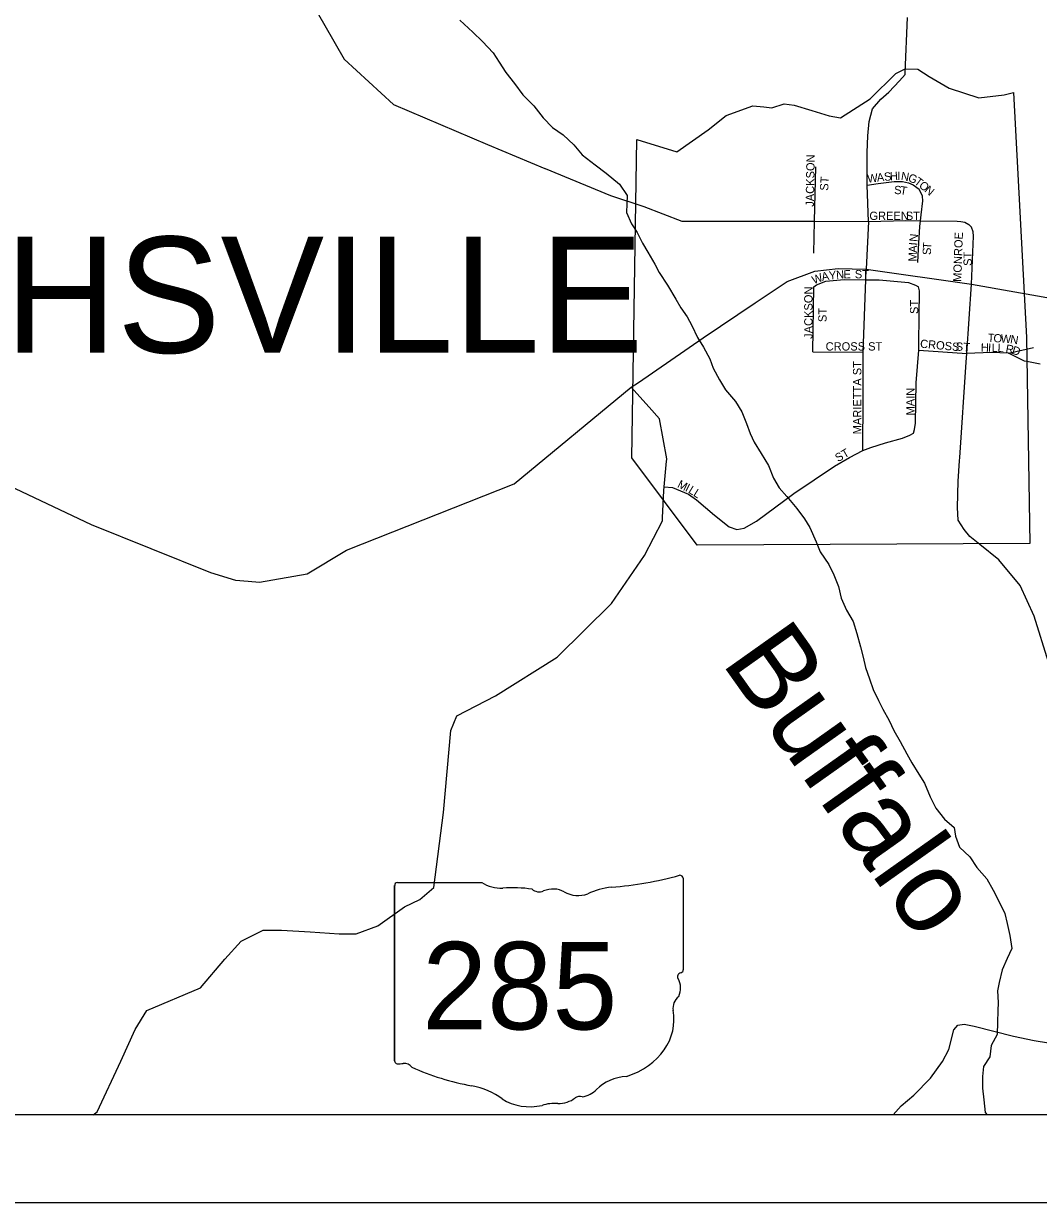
# Model space of a CAD drawing. Extents: x -22 to 431, y -18 to 160.
# Drawn here: x 6.942 to 8.102, y 14 to 15.347 of the extents above; entities that cross this region are included whole.
import ezdxf

# ---------------------------------------------------------------- set-up
doc = ezdxf.new("R2010")
doc.units = 0
for name, color, linetype in [('GM_X_Airport_Location_Class_2', 7, 'Continuous'), ('GM_X_Corporation_Text', 7, 'Continuous'), ('GM_X_County_ROW', 7, 'Continuous'), ('GM_X_County_Subdivision_Text', 7, 'Continuous'), ('GM_X_Interstate_Location', 7, 'Continuous'), ('GM_X_Major_River', 7, 'Continuous'), ('GM_X_Minor_River', 7, 'Continuous'), ('GM_X_Minor_River_Text', 7, 'Continuous'), ('GM_X_Rail_Line', 7, 'Continuous'), ('GM_X_Section', 7, 'Continuous'), ('GM_X_Section_Text', 7, 'Continuous')]:
    doc.layers.add(name, color=color, linetype=linetype)

msp = doc.modelspace()

# ---------------------------------------------------------------- linework, layer by layer
at = {"layer": 'GM_X_Airport_Location_Class_2'}
for p, q in [((7.3662, 14.362), (7.3662, 14.1619)), ((7.3662, 14.1619), (7.3662, 14.362)), ((7.3662, 14.1619), (7.3662, 14.362)), ((7.3694, 14.3655), (7.466, 14.3655)), ((7.6958, 14.3704), (7.6958, 14.2658)), ((7.6957, 14.2658), (7.6958, 14.2658))]:
    msp.add_line(p, q, dxfattribs=at)
for centre, major_axis, start_param, end_param in [((7.5784, 14.6383), (0.3495, 0), 4.814394, 5.042369), ((7.6921, 14.3709), (0.00367, 0), 6.141152, 7.989035), ((7.37, 14.3625), (0.00382, 0), 1.712693, 3.28349), ((7.4889, 14.3887), (0.037, 0), 4.042523, 4.731795), ((7.5012, 14.2531), (0.133, 0), 1.404758, 1.657858), ((7.5314, 14.3635), (0.0107, 0), 3.836095, 5.185415), ((7.5471, 14.3404), (0.0222, 0), 0.950623, 2.079405), ((7.5758, 14.3721), (0.0267, 0), 4.081561, 5.145723), ((7.6229, 14.3044), (0.0703, 0), 1.699011, 2.107814), ((7.6949, 14.2581), (0.00568, 0), 1.883978, 3.671073), ((7.6588, 14.2448), (0.0341, 0), 5.934695, 6.695948), ((7.6919, 14.2654), (0.00393, 0), 5.05454, 6.418171), ((7.7089, 14.2219), (0.0248, 0), 2.387724, 3.262537), ((7.5979, 14.2086), (0.0874, 0), 5.101752, 6.440018), ((7.37, 14.1615), (0.00385, 0), 3.00124, 4.508301), ((7.3706, 14.182), (0.0294, 0), 4.665946, 4.897461), ((7.3766, 14.1504), (0.0106, 0), 0.519207, 1.627899), ((7.5104, 14.3302), (0.2524, 0), 4.195997, 4.488961), ((7.4352, 14.072), (0.079, 0), 0.823519, 1.323587), ((7.6348, 14.1057), (0.0479, 0), 1.647645, 2.488434), ((7.5206, 14.1494), (0.0501, 0), 4.026481, 4.996735), ((7.5532, 14.1344), (0.0267, 0), 4.691044, 5.507374), ((7.5774, 14.115), (0.00752, 0), 1.147584, 2.315152), ((7.5741, 14.1425), (0.0282, 0), 4.937069, 5.64225), ((7.5495, 14.0802), (0.0412, 0), 1.495662, 1.94098)]:
    msp.add_ellipse(centre, major_axis=major_axis, ratio=0.8, start_param=start_param, end_param=end_param, dxfattribs=at)
at = {"layer": 'GM_X_County_ROW'}
for points in [[(8.0193, 14.9602), (8.02, 14.9701), (8.0254, 15.0494)], [(8.0119, 14.8511), (8.0193, 14.9602)], [(7.6568, 14.9089), (7.6567, 14.9091), (7.6365, 14.9315), (7.6446, 14.9371)], [(7.6723, 14.7825), (7.6739, 14.8135), (7.6743, 14.8176), (7.6765, 14.8427), (7.6765, 14.8432)]]:
    msp.add_lwpolyline(points, dxfattribs=at)
at = {"layer": 'GM_X_County_Subdivision_Text'}
msp.add_lwpolyline([(7.6427, 15.2145), (7.6887, 15.2006), (7.7244, 15.2256), (7.7451, 15.2421), (7.7756, 15.2531), (7.7878, 15.2521), (7.7972, 15.251), (7.8112, 15.2553), (7.8226, 15.2539), (7.8427, 15.2477), (7.8628, 15.2418), (7.8757, 15.2393), (7.9096, 15.2613), (7.9388, 15.29), (7.9494, 15.2955), (7.9638, 15.2952), (7.9767, 15.2866), (7.9996, 15.2732), (8.0338, 15.2622), (8.0627, 15.2657), (8.0731, 15.2683), (8.0882, 14.9885), (8.0919, 14.7531), (7.7118, 14.7512), (7.6372, 14.8507)], close=True, dxfattribs=at)
at = {"layer": 'GM_X_Minor_River'}
for points in [[(7.4407, 15.3509), (7.4556, 15.3374), (7.4667, 15.3268), (7.4786, 15.3137), (7.4855, 15.3031), (7.4932, 15.2914), (7.5032, 15.2786), (7.5128, 15.2658), (7.5251, 15.2531), (7.5358, 15.2395), (7.5465, 15.2282), (7.5587, 15.22), (7.571, 15.2084), (7.5806, 15.1971), (7.5954, 15.1858), (7.6077, 15.1761), (7.6229, 15.1637), (7.6318, 15.1505), (7.6315, 15.141), (7.6312, 15.1312), (7.6367, 15.1183), (7.6432, 15.1085), (7.6494, 15.0961), (7.6555, 15.0859)], [(7.6555, 15.0859), (7.6633, 15.0723), (7.6683, 15.0625), (7.6779, 15.0482), (7.6875, 15.0323), (7.6933, 15.0221), (7.7002, 15.012), (7.7056, 15.0021), (7.7122, 14.9885), (7.7192, 14.9772), (7.7261, 14.964), (7.73, 14.9534), (7.7373, 14.9399), (7.7443, 14.9285), (7.7558, 14.9154), (7.7627, 14.9033), (7.7682, 14.8901), (7.7724, 14.8787), (7.7771, 14.8689), (7.7848, 14.8557), (7.7933, 14.8421), (7.7991, 14.8278), (7.8056, 14.8165), (7.8141, 14.8067), (7.8256, 14.7931), (7.8344, 14.7811), (7.8406, 14.7713), (7.8479, 14.7547), (7.8522, 14.7433), (7.8622, 14.729), (7.868, 14.7173), (7.8731, 14.7037), (7.8763, 14.6905), (7.8825, 14.6769), (7.8902, 14.664), (7.8941, 14.65), (7.8984, 14.6349), (7.9016, 14.6232), (7.9043, 14.6114), (7.9086, 14.5982), (7.9129, 14.5861), (7.9191, 14.5736), (7.9241, 14.5635), (7.9311, 14.5506), (7.9365, 14.5393), (7.9438, 14.5269), (7.9512, 14.5125), (7.957, 14.5023), (7.965, 14.4895), (7.9716, 14.479), (7.9782, 14.4635), (7.9844, 14.4506), (7.9944, 14.4378), (8.0054, 14.4285), (8.0071, 14.4186), (8.0114, 14.4058), (8.0232, 14.3949), (8.0313, 14.3828), (8.0428, 14.3697), (8.0501, 14.3568), (8.0567, 14.3436), (8.0633, 14.33), (8.066, 14.3187), (8.0692, 14.3051), (8.0712, 14.2903), (8.0661, 14.2789), (8.0601, 14.2659), (8.0569, 14.2515), (8.0551, 14.2419), (8.0556, 14.2283), (8.0553, 14.2188), (8.0551, 14.2059), (8.0545, 14.1919), (8.0478, 14.1793), (8.046, 14.1664), (8.0389, 14.1553), (8.0379, 14.1439), (8.0377, 14.1306), (8.0393, 14.1174), (8.041, 14.1026), (8.0433, 14.1)]]:
    msp.add_lwpolyline(points, dxfattribs=at)
at = {"layer": 'GM_X_Minor_River_Text'}
for points in [[(8.1036, 14.9578), (8.0883, 14.9608)], [(7.9359, 14.1), (7.9449, 14.1104), (7.9592, 14.1225), (7.9783, 14.1421), (7.9922, 14.1609), (7.9995, 14.1746), (8.005, 14.1971), (8.0097, 14.2026), (8.017, 14.2038), (8.0281, 14.2016), (8.0731, 14.1901), (8.097, 14.1852), (8.1295, 14.1797)]]:
    msp.add_lwpolyline(points, dxfattribs=at)
at = {"layer": 'GM_X_Rail_Line'}
for points in [[(6.9379, 15.8105), (7.0322, 15.7781), (7.0792, 15.761), (7.1197, 15.7407), (7.1553, 15.7215), (7.1835, 15.6942), (7.2056, 15.6603), (7.2294, 15.6201), (7.2441, 15.5796), (7.2489, 15.5599), (7.2505, 15.5052), (7.2517, 15.4802), (7.2529, 15.4502), (7.2569, 15.4145), (7.2661, 15.3804), (7.2864, 15.345), (7.3086, 15.3066), (7.3649, 15.2546), (7.4723, 15.2088), (7.5379, 15.1816), (7.5381, 15.1815)], [(7.9493, 15.2905), (7.9494, 15.2908), (7.9523, 15.3542)], [(7.9076, 15.1211), (7.9061, 15.1623), (7.906, 15.1999), (7.9069, 15.2189), (7.9082, 15.2353), (7.9121, 15.2498), (7.9218, 15.2606), (7.9308, 15.2687), (7.9428, 15.2818), (7.9493, 15.2889), (7.9493, 15.2905)], [(7.5381, 15.1815), (7.6129, 15.1505), (7.6507, 15.1382), (7.6942, 15.1214), (7.7273, 15.1214)], [(7.7273, 15.1214), (7.7273, 15.1214), (7.846, 15.1212), (7.9076, 15.1211)], [(7.9076, 15.1211), (7.905, 15.0664), (8.0254, 15.0494)], [(7.6446, 14.9371), (7.6447, 14.9371), (7.7187, 14.988), (7.778, 15.0281), (7.8145, 15.0522), (7.8462, 15.0641), (7.8728, 15.0673), (7.905, 15.0664)], [(8.0254, 15.0494), (8.1308, 15.0305), (8.2588, 15.0114), (8.3036, 15.0032), (8.3641, 14.9934)], [(6.7724, 14.8917), (7.0193, 14.7747), (7.1557, 14.7197), (7.1842, 14.7111), (7.199, 14.7101), (7.2119, 14.7087), (7.2661, 14.7182), (7.3111, 14.7455), (7.5027, 14.821), (7.6365, 14.9315)], [(7.6765, 14.8432), (7.6771, 14.8498), (7.6688, 14.8956), (7.6568, 14.9089)], [(8.1433, 14.1), (8.136, 14.1154), (8.1303, 14.1388), (8.1295, 14.1797), (8.1267, 14.2998), (8.1306, 14.4102), (8.1302, 14.4678), (8.1261, 14.5207), (8.1214, 14.5729), (8.1131, 14.6172), (8.0969, 14.6699), (8.0807, 14.7048), (8.0565, 14.7343), (8.0348, 14.7519), (8.0235, 14.761), (8.0168, 14.7691), (8.0099, 14.7797), (8.0094, 14.7941), (8.0101, 14.8242), (8.0117, 14.8474), (8.0119, 14.8511)], [(7.0216, 14.1), (7.0262, 14.1034), (7.0534, 14.1615), (7.0699, 14.1975), (7.0829, 14.2194), (7.1444, 14.2454), (7.172, 14.2781), (7.1907, 14.2985), (7.2159, 14.3111), (7.2368, 14.311), (7.2695, 14.3092), (7.3029, 14.3071), (7.3223, 14.307), (7.3469, 14.3161), (7.3773, 14.3379), (7.395, 14.3461), (7.4108, 14.3597), (7.422, 14.4457), (7.4304, 14.5393), (7.4374, 14.5561), (7.4815, 14.5789), (7.5518, 14.6229), (7.6139, 14.6843), (7.6518, 14.7392), (7.6721, 14.779), (7.6722, 14.7821), (7.6723, 14.7825)]]:
    msp.add_lwpolyline(points, dxfattribs=at)
at = {"layer": 'GM_X_Section'}
for p, q in [((8.9, 14.1), (2.1, 14.1)), ((2, 14), (9, 14))]:
    msp.add_line(p, q, dxfattribs=at)
at = {"layer": 'GM_X_Section_Text'}
for points in [[(7.8452, 15.0848), (7.846, 15.1212), (7.8475, 15.1836)], [(7.9061, 15.1623), (7.9186, 15.1643), (7.9368, 15.1666)], [(7.9368, 15.1666), (7.9369, 15.1666), (7.938, 15.1667), (7.9464, 15.1665), (7.9534, 15.1652), (7.9585, 15.163), (7.9654, 15.1578)], [(7.9641, 15.0742), (7.9647, 15.0898), (7.9661, 15.1152), (7.9669, 15.1217), (7.9679, 15.1285), (7.9696, 15.1445), (7.9692, 15.1498), (7.9654, 15.1578)], [(7.9076, 15.1211), (7.9504, 15.122), (7.9669, 15.1217), (8.0089, 15.1212), (8.0132, 15.1209), (8.0177, 15.1201), (8.0221, 15.1176), (8.0253, 15.1145)], [(8.0254, 15.0494), (8.0276, 15.1042), (8.027, 15.109), (8.0253, 15.1145)], [(7.9011, 14.8594), (7.9014, 14.9199), (7.9013, 14.9716), (7.9045, 15.0543), (7.905, 15.0664)], [(7.845, 15.0464), (7.8481, 15.0487), (7.8587, 15.0526), (7.8799, 15.0546), (7.9045, 15.0543), (7.9198, 15.0541), (7.9532, 15.0513), (7.9612, 15.0483), (7.9647, 15.0461)], [(7.8441, 14.9719), (7.845, 15.0464)], [(7.965, 14.9821), (7.9658, 15.0419), (7.9647, 15.0461)], [(7.959, 14.8789), (7.9603, 14.8832), (7.9612, 14.8903), (7.962, 14.9366), (7.9649, 14.9741), (7.965, 14.9821)], [(7.8441, 14.9719), (7.9013, 14.9716)], [(7.9649, 14.9741), (8.02, 14.9701)], [(8.0883, 14.9608), (8.0859, 14.9613), (8.0674, 14.9704), (8.0476, 14.9711), (8.02, 14.9701)], [(8.0674, 14.9704), (8.096, 14.977)], [(7.9102, 14.8625), (7.9269, 14.8682), (7.9465, 14.8734), (7.9547, 14.8766), (7.959, 14.8789)], [(7.6743, 14.8176), (7.6836, 14.817), (7.7019, 14.8093), (7.7112, 14.8027), (7.7315, 14.7853), (7.7485, 14.772), (7.757, 14.7689), (7.7656, 14.7704), (7.7796, 14.7786), (7.8223, 14.81), (7.8686, 14.8414), (7.8858, 14.8513), (7.9011, 14.8594), (7.9102, 14.8625)]]:
    msp.add_lwpolyline(points, dxfattribs=at)

# ---------------------------------------------------------------- texts
at = {"layer": 'GM_X_Airport_Location_Class_2'}
msp.add_text('285', height=0.1, dxfattribs=at).set_placement((7.3976, 14.1977))
at = {"layer": 'GM_X_Corporation_Text'}
for s, rotation, p in [('JACKSON', 89.0876, (7.8452, 15.1377)), ('ST', 86.4126, (7.8614, 15.1559)), ('W', 6.1489, (7.9067, 15.1652)), ('A', 6.1543, (7.9175, 15.1663)), ('S', 6.1461, (7.9258, 15.1672)), ('H', 3.7835, (7.9323, 15.1679)), ('I', 359.5193, (7.9404, 15.1685)), ('N', 350.7353, (7.9442, 15.1685)), ('G', 340.0785, (7.952, 15.1672)), ('T', 322.7695, (7.9591, 15.1648)), ('S', 358.4422, (7.9368, 15.1523)), ('T', 351.1126, (7.9432, 15.1522)), ('O', 320.4323, (7.9644, 15.1608)), ('N', 320.2, (7.9708, 15.1555)), ('GREEN', 0, (7.9086, 15.1227)), ('ST', 0, (7.9502, 15.1227)), ('N', 84.4177, (7.9635, 15.0974)), ('MONROE', 88.0919, (8.0136, 15.0518)), ('A', 87.8797, (7.9628, 15.0851)), ('I', 85.2291, (7.9631, 15.0933)), ('S', 88.9618, (7.9789, 15.0826)), ('T', 85.3498, (7.979, 15.0891)), ('M', 89.4718, (7.9627, 15.0752)), ('ST', 90, (8.0256, 15.0702)), ('W', 21.2644, (7.8451, 15.0491)), ('A', 11.73, (7.8548, 15.0529)), ('Y', 5.0777, (7.8627, 15.0545)), ('N', 3.9595, (7.8709, 15.0553)), ('E', 1.202, (7.8791, 15.0558)), ('ST', 0, (7.8919, 15.056)), ('JACKSON', 90, (7.8436, 14.9868)), ('ST', 90, (7.8597, 15.006)), ('ST', 90, (7.9644, 15.0152)), ('CROSS ST', 0, (7.8586, 14.9735)), ('CROSS', 354.8033, (7.9662, 14.9768)), ('ST', 356.4254, (8.007, 14.9735)), ('H', 358.5794, (8.0358, 14.9724)), ('T', 356.5004, (8.0435, 14.9835)), ('I', 358.557, (8.0441, 14.9721)), ('L', 358.569, (8.0483, 14.972)), ('O', 356.4796, (8.0501, 14.9831)), ('L', 357.5128, (8.0549, 14.9719)), ('W', 356.5027, (8.0584, 14.9826)), ('R', 349.8711, (8.0637, 14.9713)), ('N', 350.6922, (8.069, 14.982)), ('D', 341.3577, (8.0707, 14.9701)), ('MARIETTA ST', 90, (7.8994, 14.8777)), ('MAIN', 90, (7.9602, 14.8993)), ('ST', 29.7432, (7.8727, 14.8458)), ('M', 334.16, (7.6884, 14.8175)), ('I', 334.1402, (7.6974, 14.8132)), ('L', 328.0757, (7.7009, 14.8115)), ('L', 328.3644, (7.7066, 14.8079))]:
    msp.add_text(s, height=0.00947, rotation=rotation, dxfattribs=at).set_placement(p)
at = {"layer": 'GM_X_Interstate_Location'}
msp.add_text('SARAHSVILLE', height=0.132576, rotation=0, dxfattribs=at).set_placement((6.4383, 14.9709))
at = {"layer": 'GM_X_Major_River'}
msp.add_text('Buffalo', height=0.09472, rotation=305.3434, dxfattribs=at).set_placement((7.7384, 14.6176))

doc.saveas('drawing.dxf')
